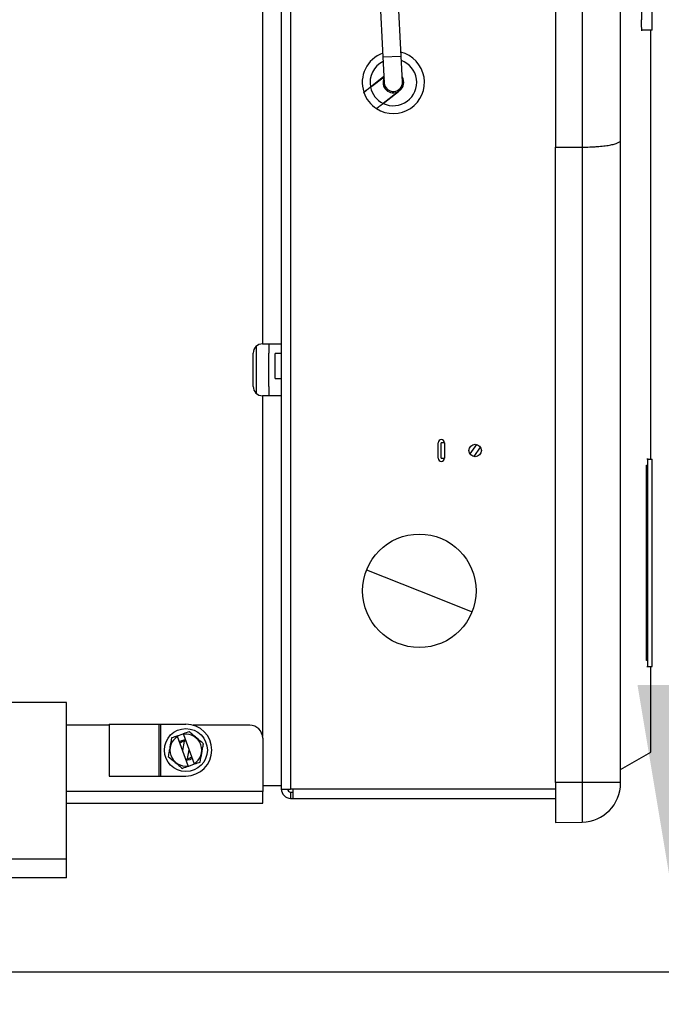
# Model space of a CAD drawing. Header units: inches. Extents: x 170 to 284, y 215 to 248.
# Tile 702 of 1056: x 212.001 to 212.21, y 244.022 to 244.344. Entities that reach past the tile are written whole.
import ezdxf

# ---------------------------------------------------------------- set-up
doc = ezdxf.new("R2010")
doc.units = ezdxf.units.IN
doc.header["$LTSCALE"] = 0.25
doc.header["$MEASUREMENT"] = 0
doc.layers.add('ANNOTATIONS', color=1, linetype='Continuous')
doc.layers.add('LH FRONT OF HOOD', color=7, linetype='Continuous')
doc.styles.add('ARIAL', font='arial.ttf', dxfattribs={"height": 0.09375})
doc.dimstyles.new('STANDARD$0', dxfattribs={"dimtxt": 0.09375, "dimasz": 0.09375, "dimexe": 0.03125, "dimexo": 0.046875, "dimgap": 0.09, "dimtad": 0, "dimtih": 1, "dimtoh": 1, "dimdec": 4, "dimzin": 0, "dimdsep": 46, "dimtxsty": 'ARIAL', "dimcen": 0.09, "dimadec": 0, "dimazin": 0, "dimtfac": 1, "dimtdec": 4, "dimtofl": 0, "dimtmove": 0, "dimatfit": 1, "dimfxl": 1, "dimtolj": 1, "dimtzin": 0, "dimarcsym": 0})

# ---------------------------------------------------------------- blocks, each defined once
blk = doc.blocks.new('*D57')
at = {"layer": 'ANNOTATIONS', "color": 0, "lineweight": -2, "transparency": 16777216}
for p, q in [((211.573486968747, 244.9262927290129), (212.9080140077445, 244.9262927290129)), ((212.8767640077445, 244.8325427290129), (212.8767640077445, 242.5705891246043)), ((212.8767640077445, 239.8737753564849), (212.8767640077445, 242.1357289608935)), ((212.4115944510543, 239.7800253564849), (212.9080140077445, 239.7800253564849))]:
    blk.add_line(p, q, dxfattribs=at)
at = {"layer": 'ANNOTATIONS', "color": 0, "transparency": 16777216}
for points in [[(212.8611390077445, 244.8325427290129), (212.8923890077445, 244.8325427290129), (212.8767640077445, 244.9262927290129)], [(212.8611390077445, 239.8737753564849), (212.8923890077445, 239.8737753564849), (212.8767640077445, 239.7800253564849)]]:
    blk.add_solid(points, dxfattribs=at)
at = {"layer": 'defpoints', "color": 0, "transparency": 16777216}
for p in [(211.526611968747, 244.9262927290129), (212.3647194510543, 239.7800253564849), (212.8767640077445, 239.7800253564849)]:
    blk.add_point(p, dxfattribs=at)
at = {"layer": 'ANNOTATIONS', "color": 0, "transparency": 16777216, "insert": (212.8767640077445, 242.3531590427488), "char_height": 0.09375, "attachment_point": 5, "style": 'ARIAL'}
blk.add_mtext('\\A1;TOTAL\\PHEIGHT', dxfattribs=at)

msp = doc.modelspace()

# ---------------------------------------------------------------- linework, layer by layer
at = {"layer": 'ANNOTATIONS'}
msp.add_line((211.3265710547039, 244.0327879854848), (212.2641700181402, 244.0327879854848), dxfattribs=at)
msp.add_solid([(212.2024397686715, 244.1265379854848), (212.2336897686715, 244.1265379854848), (212.2180647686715, 244.0327879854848)], dxfattribs=at)
at = {"layer": 'LH FRONT OF HOOD'}
for p, q in [((212.0860991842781, 244.4694898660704), (212.0860991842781, 244.0925574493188)), ((212.089144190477, 244.46879122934), (212.089144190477, 244.0925574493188)), ((212.1757058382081, 244.4380663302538), (212.1757058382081, 244.3023044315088)), ((212.1844049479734, 244.4380402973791), (212.1844049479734, 244.3023304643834)), ((212.1968988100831, 244.3045468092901), (212.1968988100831, 244.4358239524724)), ((212.1140945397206, 244.4323255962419), (212.1193115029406, 244.3317948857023)), ((212.1252375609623, 244.3321024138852), (212.1200205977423, 244.4326331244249)), ((212.2072423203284, 244.3405152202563), (212.2072423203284, 244.3998555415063)), ((212.2036927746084, 244.3964646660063), (212.2036927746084, 244.3439060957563)), ((212.0799877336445, 244.3546789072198), (212.0799877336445, 244.2380327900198)), ((212.0860913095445, 244.3546789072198), (212.0860913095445, 244.2380327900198)), ((212.2036627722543, 244.3405152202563), (212.2039997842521, 244.3405152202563)), ((212.2072423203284, 244.3405152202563), (212.2039997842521, 244.3405152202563)), ((212.2068141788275, 244.2003872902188), (212.2068141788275, 244.3405152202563)), ((212.1193115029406, 244.3317948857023), (212.1252375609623, 244.3321024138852)), ((212.1256768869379, 244.3236366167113), (212.1252375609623, 244.3321024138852)), ((212.1193115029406, 244.3317948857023), (212.1197508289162, 244.3233290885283)), ((212.1196438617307, 244.3253903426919), (212.1152376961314, 244.3219610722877)), ((212.1152453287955, 244.3219240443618), (212.1196460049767, 244.3253490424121)), ((212.1193689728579, 244.3166256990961), (212.1243981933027, 244.3205398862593)), ((212.1247965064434, 244.3208069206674), (212.1194029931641, 244.3166092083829)), ((212.1968988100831, 244.0946767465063), (212.1968988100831, 244.3045468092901)), ((212.1757058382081, 244.3023044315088), (212.1844049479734, 244.3023304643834)), ((212.1757058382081, 244.0946767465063), (212.1757058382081, 244.3023044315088)), ((212.1844049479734, 244.3023304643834), (212.1844049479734, 244.0946767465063)), ((212.0779532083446, 244.2218555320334), (212.0779532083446, 244.2372556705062)), ((212.0799877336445, 244.2380327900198), (212.0860913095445, 244.2380327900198)), ((212.0820222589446, 244.2380327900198), (212.0820222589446, 244.2349810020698)), ((212.0769359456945, 244.2241302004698), (212.0769359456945, 244.2349810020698)), ((212.0820222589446, 244.2241302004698), (212.0820222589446, 244.2349810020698)), ((212.086099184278, 244.2348996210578), (212.0840578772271, 244.2348996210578)), ((212.0840578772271, 244.2308136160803), (212.0840578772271, 244.2348996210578)), ((212.0840578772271, 244.2267276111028), (212.0840578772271, 244.2308136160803)), ((212.0840578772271, 244.2267276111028), (212.0840578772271, 244.2308136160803)), ((212.0840578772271, 244.2267276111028), (212.086099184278, 244.2267276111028)), ((212.0820222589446, 244.2241302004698), (212.0820222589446, 244.2210784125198)), ((212.0860913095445, 244.2210784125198), (212.0799877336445, 244.2210784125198)), ((212.0799877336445, 244.2210784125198), (212.0799877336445, 244.1097145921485)), ((212.0860913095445, 244.2210784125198), (212.0860913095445, 244.0937510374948)), ((212.137335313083, 244.2006416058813), (212.137335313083, 244.2057279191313)), ((212.139369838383, 244.2057279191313), (212.1383627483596, 244.2057279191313)), ((212.1383627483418, 244.2006416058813), (212.1383627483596, 244.2057279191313)), ((212.139369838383, 244.2057279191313), (212.139369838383, 244.2006416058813)), ((212.1498077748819, 244.2051859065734), (212.1477238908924, 244.2020930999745)), ((212.1490737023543, 244.2011836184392), (212.1511575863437, 244.2042764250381)), ((212.1383627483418, 244.2006416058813), (212.139369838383, 244.2006416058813)), ((212.2058767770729, 244.2003872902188), (212.2055385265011, 244.2003872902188)), ((212.2058767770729, 244.2003872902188), (212.2071890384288, 244.2003872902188)), ((212.2071890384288, 244.1325697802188), (212.2071890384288, 244.2003872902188)), ((212.2054214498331, 244.1346043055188), (212.2054214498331, 244.1983527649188)), ((212.2054214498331, 244.1983527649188), (212.2057596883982, 244.1983527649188)), ((212.2057596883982, 244.1346043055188), (212.2057596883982, 244.1983527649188)), ((212.1139688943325, 244.1641710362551), (212.1311910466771, 244.1573299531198)), ((212.1311910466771, 244.1573299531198), (212.1484131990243, 244.1504888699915)), ((212.2057596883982, 244.1346043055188), (212.2054214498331, 244.1346043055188)), ((212.2055385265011, 244.1325697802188), (212.2058767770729, 244.1325697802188)), ((212.2058767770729, 244.1325697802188), (212.2071890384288, 244.1325697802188)), ((212.2068141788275, 244.104639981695), (212.2068141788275, 244.1325697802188)), ((212.0159680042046, 244.1208780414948), (211.9847719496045, 244.1208780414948)), ((212.0159680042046, 244.0696080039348), (212.0159680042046, 244.1208780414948)), ((212.0299299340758, 244.1134181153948), (212.0159680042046, 244.1134181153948)), ((212.0299299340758, 244.1137572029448), (212.0299299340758, 244.0968028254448)), ((212.0299299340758, 244.1137572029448), (212.0461722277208, 244.1137572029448)), ((212.0461722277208, 244.0968028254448), (212.0461722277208, 244.1137572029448)), ((212.0461722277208, 244.1137572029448), (212.0467286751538, 244.1137572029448)), ((212.0467286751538, 244.1137572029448), (212.0549291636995, 244.1137572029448)), ((212.0467286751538, 244.0968028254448), (212.0467286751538, 244.1137572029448)), ((212.0757830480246, 244.1134181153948), (212.0573027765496, 244.1134181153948)), ((212.0521900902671, 244.1099279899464), (212.0541062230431, 244.1106118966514)), ((212.0541722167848, 244.1104269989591), (212.0576022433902, 244.1008169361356)), ((212.0556861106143, 244.1001330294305), (212.0522560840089, 244.109743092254)), ((212.054349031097, 244.1081551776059), (212.0538841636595, 244.1051816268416)), ((212.0800216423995, 244.1091795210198), (212.0800216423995, 244.0917165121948)), ((212.0555092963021, 244.1024048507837), (212.0559741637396, 244.105378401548)), ((212.1968988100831, 244.0989153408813), (212.2068141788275, 244.104639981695)), ((212.0576682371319, 244.1006320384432), (212.055752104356, 244.0999481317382)), ((212.0299299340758, 244.0968028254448), (212.0461722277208, 244.0968028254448)), ((212.0461722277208, 244.0968028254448), (212.0467286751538, 244.0968028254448)), ((212.0467286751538, 244.0968028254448), (212.0549291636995, 244.0968028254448)), ((212.0799877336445, 244.0937510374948), (212.0860913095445, 244.0937510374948)), ((212.0800216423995, 244.0937508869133), (212.0820222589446, 244.0937508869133)), ((212.0820222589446, 244.0937508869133), (212.0820222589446, 244.0937510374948)), ((212.1757058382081, 244.0946767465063), (212.1757058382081, 244.0815910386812)), ((212.1844049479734, 244.0946767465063), (212.1757058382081, 244.0946767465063)), ((212.1844049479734, 244.0946767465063), (212.1844049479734, 244.081742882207)), ((212.1968988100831, 244.0946767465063), (212.1844049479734, 244.0946767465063)), ((212.1968988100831, 244.0944567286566), (212.1968988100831, 244.0946767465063)), ((212.0800216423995, 244.0917165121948), (212.0159680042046, 244.0917165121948)), ((212.0800216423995, 244.0879865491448), (212.0800216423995, 244.0917165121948)), ((212.0860991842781, 244.0925574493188), (212.089144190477, 244.0925574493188)), ((212.1757058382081, 244.0925574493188), (212.089144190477, 244.0925574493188)), ((212.089144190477, 244.0915401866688), (212.089822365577, 244.0915401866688)), ((212.089144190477, 244.0915401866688), (212.089144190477, 244.0895124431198)), ((212.089822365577, 244.0925574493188), (212.089822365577, 244.0895124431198)), ((212.0159680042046, 244.0879865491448), (212.0800216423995, 244.0879865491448)), ((212.089144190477, 244.0895124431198), (212.089822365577, 244.0895124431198)), ((212.089822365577, 244.0895124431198), (212.1757058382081, 244.0895124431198)), ((212.1757058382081, 244.0815910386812), (212.1844049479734, 244.081742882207)), ((212.0159680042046, 244.0696080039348), (211.9347165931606, 244.0696080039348)), ((212.0159680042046, 244.0635722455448), (212.0159680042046, 244.0696080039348)), ((212.0159680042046, 244.0635722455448), (211.9370020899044, 244.0635722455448))]:
    msp.add_line(p, q, dxfattribs=at)
at = {"layer": 'LH FRONT OF HOOD', "flags": 128}
for points in [[(212.0528650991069, 244.1080367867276), (212.0536112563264, 244.1084617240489), (212.0547812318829, 244.1087206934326)], [(212.0569932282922, 244.102523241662), (212.0562470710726, 244.1020983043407), (212.0550770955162, 244.101839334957)]]:
    msp.add_lwpolyline(points, dxfattribs=at)
at = {"layer": 'LH FRONT OF HOOD'}
for centre, radius in [((212.149440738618, 244.2031847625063), 0.002034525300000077), ((212.1311910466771, 244.1573299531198), 0.01853113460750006), ((212.0549291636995, 244.1052800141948), 0.007019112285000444)]:
    msp.add_circle(centre, radius, dxfattribs=at)
for centre, radius, start, end in [((212.122713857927, 244.3234828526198), 0.0101726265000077, 109.9284185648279, 198.4220104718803), ((212.122713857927, 244.3234828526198), 0.01017262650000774, 237.3644517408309, 76.01289196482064), ((212.122713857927, 244.3234828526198), 0.007629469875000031, 115.8560357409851, 191.5054311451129), ((212.122713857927, 244.3234828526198), 0.007629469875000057, 244.2810310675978, 70.0852747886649), ((212.122713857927, 244.3234828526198), 0.003390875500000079, 154.0156308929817, 299.7836166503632), ((212.122713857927, 244.3234828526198), 0.002967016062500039, 182.9706552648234, 2.970655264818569), ((212.122713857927, 244.3234828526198), 0.003390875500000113, 307.8932311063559, 31.92567963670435), ((212.122713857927, 244.3234828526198), 0.01017262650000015, 198.6244556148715, 237.1620065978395), ((212.122713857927, 244.3234828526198), 0.007629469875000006, 191.7893499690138, 243.9971122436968), ((212.0799877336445, 244.2349810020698), 0.003051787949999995, 90.00000000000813, 180), ((212.0799877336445, 244.2241302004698), 0.003051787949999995, 180, 269.9999999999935), ((212.1383525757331, 244.2057279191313), 0.001017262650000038, 0, 180), ((212.1383525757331, 244.2006416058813), 0.001017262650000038, 180, 0), ((212.0549291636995, 244.1052800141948), 0.00847718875, 270, 89.99999999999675), ((212.0757830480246, 244.1091795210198), 0.00423859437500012, 0, 89.99999999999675), ((212.0549291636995, 244.1052800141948), 0.005202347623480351, 300.9187358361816, 98.36629354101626), ((212.0549291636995, 244.1052800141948), 0.005202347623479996, 120.9187358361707, 278.3662935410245), ((212.0549291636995, 244.1052800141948), 0.002933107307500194, 89.34953026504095, 129.9354991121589), ((212.0549291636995, 244.1052800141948), 0.002933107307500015, 269.3495302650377, 309.9354991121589), ((212.1841830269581, 244.0944567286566), 0.01271578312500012, 270.9999999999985, 0), ((212.089144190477, 244.0925574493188), 0.003045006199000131, 180, 270), ((212.089144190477, 244.0925574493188), 0.001017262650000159, 180, 270)]:
    msp.add_arc(centre, radius, start, end, dxfattribs=at)
for points, knots in [([(212.2039997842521, 244.3405152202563), (212.2039799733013, 244.3405152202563), (212.2039604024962, 244.3405371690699), (212.2039217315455, 244.340623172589), (212.2039024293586, 244.3406882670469), (212.2038654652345, 244.3408582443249), (212.2038478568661, 244.3409622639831), (212.2038144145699, 244.341208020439), (212.2037985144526, 244.3413510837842), (212.2037699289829, 244.3416636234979), (212.2037570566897, 244.3418341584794), (212.2037342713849, 244.3422044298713), (212.2037245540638, 244.342401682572), (212.2037011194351, 244.3430132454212), (212.2036927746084, 244.3434582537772), (212.2036927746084, 244.3439060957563)], [0, 0, 0, 0, 0.125, 0.125, 0.25, 0.25, 0.375, 0.375, 0.5, 0.5, 0.625, 0.625, 0.75, 0.75, 1, 1, 1, 1]), ([(212.1152376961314, 244.3219610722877), (212.1151013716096, 244.3218549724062), (212.1149655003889, 244.321749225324), (212.1146947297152, 244.3215384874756), (212.1145598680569, 244.3214335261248), (212.1143029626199, 244.3212335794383), (212.1141793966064, 244.321137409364), (212.1139426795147, 244.3209531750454), (212.1138294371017, 244.3208650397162), (212.1136250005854, 244.3207059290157), (212.1135322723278, 244.3206337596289), (212.1133670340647, 244.3205051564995), (212.1132957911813, 244.320449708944), (212.1131240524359, 244.3203160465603), (212.1130625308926, 244.3202681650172), (212.1130625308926, 244.3202681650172)], [0, 0, 0, 0, 0.1249999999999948, 0.1249999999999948, 0.2499999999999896, 0.2499999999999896, 0.3749999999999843, 0.3749999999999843, 0.4999999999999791, 0.4999999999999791, 0.6249999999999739, 0.6249999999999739, 0.7499999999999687, 0.7499999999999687, 1, 1, 1, 1]), ([(212.1130739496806, 244.3202340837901), (212.1130739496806, 244.3202340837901), (212.1130886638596, 244.3202455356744), (212.1131474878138, 244.3202913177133), (212.1131917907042, 244.3203257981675), (212.1133056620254, 244.3204144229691), (212.1133763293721, 244.3204694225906), (212.1135406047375, 244.3205972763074), (212.1136330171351, 244.3206691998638), (212.1138374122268, 244.320828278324), (212.1139500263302, 244.3209159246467), (212.1141853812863, 244.32109909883), (212.1143091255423, 244.3211954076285), (212.1146982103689, 244.3214982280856), (212.1149702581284, 244.3217099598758), (212.1152453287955, 244.3219240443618)], [0, 0, 0, 0, 0.1250000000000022, 0.1250000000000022, 0.2500000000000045, 0.2500000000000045, 0.3750000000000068, 0.3750000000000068, 0.500000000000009, 0.500000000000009, 0.6250000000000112, 0.6250000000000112, 0.7500000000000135, 0.7500000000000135, 1, 1, 1, 1]), ([(212.117197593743, 244.3149357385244), (212.117197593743, 244.3149357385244), (212.1172123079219, 244.3149471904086), (212.1172711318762, 244.3149929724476), (212.1173154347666, 244.3150274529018), (212.1174293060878, 244.3151160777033), (212.1174999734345, 244.3151710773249), (212.1176642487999, 244.3152989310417), (212.1177566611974, 244.3153708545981), (212.1179610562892, 244.3155299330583), (212.1180736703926, 244.3156175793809), (212.1183090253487, 244.3158007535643), (212.1184327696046, 244.3158970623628), (212.1188218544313, 244.3161998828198), (212.1190939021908, 244.31641161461), (212.1193689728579, 244.3166256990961)], [0, 0, 0, 0, 0.1249999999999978, 0.1249999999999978, 0.2499999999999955, 0.2499999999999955, 0.3749999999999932, 0.3749999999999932, 0.499999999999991, 0.499999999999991, 0.6249999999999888, 0.6249999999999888, 0.7499999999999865, 0.7499999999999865, 1, 1, 1, 1]), ([(212.1194029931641, 244.3166092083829), (212.1192666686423, 244.3165031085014), (212.1191307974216, 244.3163973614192), (212.1188600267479, 244.3161866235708), (212.1187251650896, 244.31608166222), (212.1184682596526, 244.3158817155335), (212.1183446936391, 244.3157855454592), (212.1181079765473, 244.3156013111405), (212.1179947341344, 244.3155131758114), (212.1177902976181, 244.3153540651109), (212.1176975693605, 244.3152818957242), (212.1175323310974, 244.3151532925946), (212.117461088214, 244.3150978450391), (212.1172893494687, 244.3149641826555), (212.1172278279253, 244.3149163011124), (212.1172278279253, 244.3149163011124)], [0, 0, 0, 0, 0.1250000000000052, 0.1250000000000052, 0.2500000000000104, 0.2500000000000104, 0.3750000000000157, 0.3750000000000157, 0.5000000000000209, 0.5000000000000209, 0.6250000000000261, 0.6250000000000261, 0.7500000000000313, 0.7500000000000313, 1, 1, 1, 1]), ([(212.1844049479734, 244.3023304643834), (212.1852414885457, 244.3023329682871), (212.1860623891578, 244.302349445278), (212.1872712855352, 244.3023942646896), (212.1876704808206, 244.3024125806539), (212.1884611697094, 244.3024561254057), (212.1888535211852, 244.3024814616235), (212.1899932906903, 244.3025662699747), (212.1907123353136, 244.3026348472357), (212.191730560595, 244.3027556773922), (212.1920611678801, 244.3027991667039), (212.1926951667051, 244.3028915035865), (212.1929965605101, 244.3029400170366), (212.1938554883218, 244.3030924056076), (212.1943681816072, 244.3032030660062), (212.1950457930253, 244.3033830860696), (212.1952555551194, 244.3034453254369), (212.1956357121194, 244.303571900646), (212.1959789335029, 244.3037011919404), (212.1962495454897, 244.303835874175), (212.1964834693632, 244.3039733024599), (212.1965823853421, 244.3040436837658), (212.1967405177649, 244.3041857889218), (212.1967997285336, 244.3042573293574), (212.1968590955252, 244.3043653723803), (212.1968739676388, 244.3044015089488), (212.1968938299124, 244.3044740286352), (212.1968988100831, 244.3045108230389), (212.1968988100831, 244.3045468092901)], [0, 0, 0, 0, 0.1250000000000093, 0.1250000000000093, 0.187500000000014, 0.187500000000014, 0.2500000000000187, 0.2500000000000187, 0.375000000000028, 0.375000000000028, 0.4375000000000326, 0.4375000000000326, 0.5000000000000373, 0.5000000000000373, 0.6250000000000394, 0.6250000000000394, 0.6875000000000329, 0.6875000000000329, 0.7500000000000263, 0.8125000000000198, 0.8125000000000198, 0.8750000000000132, 0.8750000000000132, 0.9375000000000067, 0.9375000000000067, 0.9687500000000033, 0.9687500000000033, 1, 1, 1, 1]), ([(212.2057596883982, 244.1983527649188), (212.2057596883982, 244.1984871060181), (212.2057604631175, 244.198619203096), (212.205763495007, 244.1988790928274), (212.2057657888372, 244.1990082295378), (212.2057717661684, 244.1992545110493), (212.2057754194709, 244.1993713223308), (212.2057840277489, 244.1995924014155), (212.2057890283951, 244.199697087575), (212.2058053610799, 244.199978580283), (212.2058184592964, 244.2001301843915), (212.2058464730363, 244.2003333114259), (212.2058616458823, 244.2003872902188), (212.2058767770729, 244.2003872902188)], [0, 0, 0, 0, 0.1249999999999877, 0.1249999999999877, 0.2499999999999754, 0.2499999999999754, 0.374999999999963, 0.374999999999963, 0.4999999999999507, 0.4999999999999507, 0.7499999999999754, 0.7499999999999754, 1, 1, 1, 1]), ([(212.2058767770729, 244.1325697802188), (212.2058692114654, 244.1325697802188), (212.2058617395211, 244.1325829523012), (212.2058469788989, 244.1326345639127), (212.205839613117, 244.1326736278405), (212.2058255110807, 244.1327756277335), (212.2058187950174, 244.1328380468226), (212.205806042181, 244.1329855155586), (212.2057999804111, 244.1330713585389), (212.2057836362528, 244.1333526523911), (212.2057747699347, 244.133579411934), (212.2057628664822, 244.1340686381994), (212.2057596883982, 244.1343356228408), (212.2057596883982, 244.1346043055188)], [0, 0, 0, 0, 0.1249999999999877, 0.1249999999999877, 0.2499999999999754, 0.2499999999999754, 0.374999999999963, 0.374999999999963, 0.4999999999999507, 0.4999999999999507, 0.7499999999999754, 0.7499999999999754, 1, 1, 1, 1]), ([(212.0606910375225, 244.1073365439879), (212.059928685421, 244.1079843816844), (212.0591556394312, 244.1086413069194), (212.057968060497, 244.1096504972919), (212.057572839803, 244.10998635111), (212.056795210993, 244.1106471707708), (212.0564106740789, 244.1109739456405), (212.0560290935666, 244.1112982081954)], [0, 0, 0, 0, 0.5000000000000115, 0.5000000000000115, 0.7500000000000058, 0.7500000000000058, 1, 1, 1, 1]), ([(212.0502672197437, 244.1092416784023), (212.0500873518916, 244.1082575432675), (212.0499049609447, 244.1072596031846), (212.0496247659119, 244.1057265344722), (212.0495315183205, 244.1052163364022), (212.049348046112, 244.1042124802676), (212.0492573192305, 244.1037160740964), (212.0491672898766, 244.1032234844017)], [0, 0, 0, 0, 0.4999999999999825, 0.4999999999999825, 0.7499999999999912, 0.7499999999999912, 1, 1, 1, 1]), ([(212.0595911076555, 244.1013183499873), (212.0597709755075, 244.102302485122), (212.0599533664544, 244.103300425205), (212.0602335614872, 244.1048334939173), (212.0603268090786, 244.1053436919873), (212.0605102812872, 244.106347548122), (212.0606010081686, 244.1068439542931), (212.0606910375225, 244.1073365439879)], [0, 0, 0, 0, 0.5000000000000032, 0.5000000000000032, 0.7500000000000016, 0.7500000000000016, 1, 1, 1, 1]), ([(212.0491672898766, 244.1032234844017), (212.0499296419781, 244.1025756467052), (212.0507026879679, 244.1019187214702), (212.0518902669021, 244.1009095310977), (212.052285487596, 244.1005736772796), (212.0530631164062, 244.0999128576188), (212.0534476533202, 244.0995860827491), (212.0538292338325, 244.0992618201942)], [0, 0, 0, 0, 0.5, 0.5, 0.75, 0.75, 1, 1, 1, 1])]:
    msp.add_open_spline(points, degree=3, knots=knots, dxfattribs=at)
for points in [[(212.0521900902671, 244.1099279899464), (212.0515338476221, 244.1096937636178), (212.0508952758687, 244.1094658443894), (212.0502672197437, 244.1092416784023)], [(212.0521900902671, 244.1099279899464), (212.0522120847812, 244.1098663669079), (212.052234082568, 244.1098047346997), (212.0522560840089, 244.109743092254)], [(212.0560290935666, 244.1112982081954), (212.0553998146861, 244.1110736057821), (212.0547534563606, 244.1108429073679), (212.0541062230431, 244.1106118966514)], [(212.0541722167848, 244.1104269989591), (212.0541502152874, 244.1104886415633), (212.0541282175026, 244.1105502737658), (212.0541062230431, 244.1106118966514)], [(212.0556861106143, 244.1001330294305), (212.0557081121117, 244.1000713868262), (212.0557301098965, 244.1000097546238), (212.055752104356, 244.0999481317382)], [(212.0576682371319, 244.1006320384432), (212.0576462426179, 244.1006936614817), (212.0576242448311, 244.1007552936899), (212.0576022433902, 244.1008169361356)], [(212.0595911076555, 244.1013183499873), (212.058961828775, 244.1010937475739), (212.0583154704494, 244.1008630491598), (212.0576682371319, 244.1006320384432)], [(212.055752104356, 244.0999481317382), (212.0550958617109, 244.0997139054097), (212.0544572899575, 244.0994859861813), (212.0538292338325, 244.0992618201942)]]:
    msp.add_open_spline(points, degree=3, dxfattribs=at)

# ---------------------------------------------------------------- dimensions: what is measured, and where the dimension line sits
at = {"layer": 'ANNOTATIONS'}
dim = msp.add_linear_dim(base=(212.8767640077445, 239.7800253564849), p1=(211.5266119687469, 244.9262927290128), p2=(212.3647194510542, 239.7800253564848), angle=90, text='TOTAL\\PHEIGHT', dimstyle='STANDARD$0', dxfattribs=at)
dim.commit()
dim.dimension.update_dxf_attribs({"geometry": '*D57', "text_midpoint": (212.8767640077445, 242.3531590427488)})

doc.saveas('drawing.dxf')
